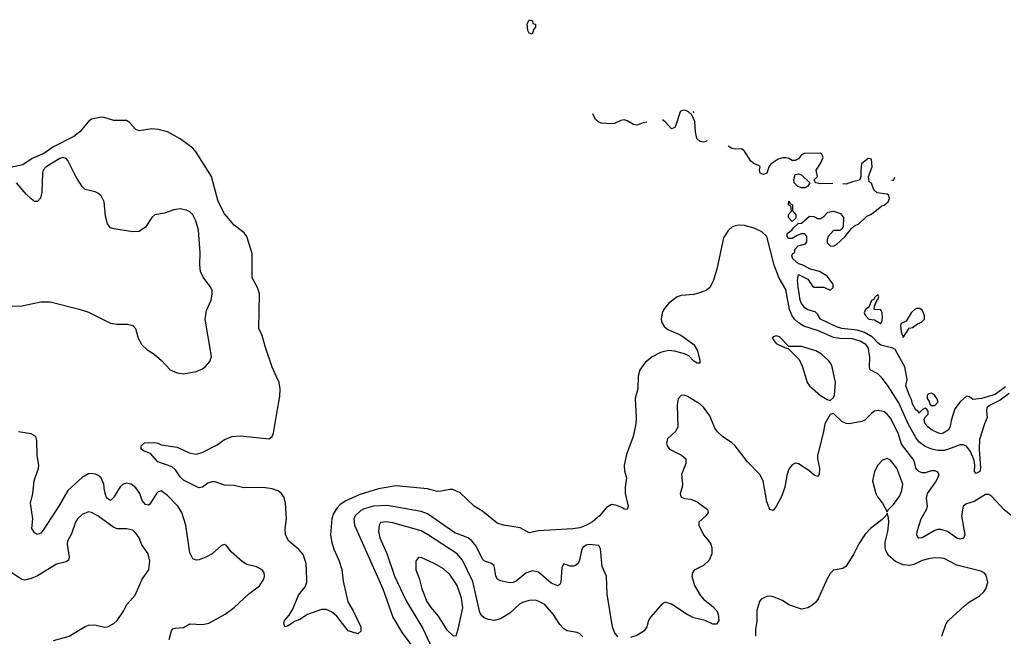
# Model space of a CAD drawing. Header units: inches. Extents: x 2134017 to 2292458, y 756222 to 916513.
# Tile 384 of 387: x 2278377 to 2284589, y 894010 to 897898. Entities that reach past the tile are written whole.
import ezdxf

# ---------------------------------------------------------------- set-up
doc = ezdxf.new("R2010")
doc.units = ezdxf.units.IN
doc.header["$MEASUREMENT"] = 0
doc.layers.add('C2879', color=7, linetype='Continuous')
doc.layers.add('C2889', color=7, linetype='Continuous')

msp = doc.modelspace()

# ---------------------------------------------------------------- linework, layer by layer
at = {"layer": 'C2879', "color": 5}
for points, elevation in [([(2280000, 895641.8), (2279970, 895707.3), (2279927.9, 895830), (2279907.4, 895907.4), (2279885.7, 895950), (2279890.4, 896170), (2279878, 896210), (2279844.5, 896270), (2279842.9, 896422.9), (2279810.5, 896530), (2279793.2, 896553.2), (2279730, 896601.9), (2279670, 896674.7), (2279628.8, 896751.2), (2279587.6, 896910), (2279490, 897062.7), (2279470, 897087.4), (2279390, 897146.9), (2279310, 897191.5), (2279250, 897206.3), (2279209.6, 897209.7), (2279130, 897198.3), (2279110, 897206.6), (2279070, 897249.6), (2279050, 897262), (2278970, 897262.4), (2278910, 897280.8), (2278890, 897282.5), (2278850, 897276), (2278830, 897270.5), (2278810, 897255.4), (2278756.6, 897190), (2278718.8, 897161.2), (2278586, 897094), (2278530, 897055), (2278456.2, 897023.8), (2278396.8, 896983.2), (2278299.1, 896960.9)], 180), ([(2278270, 896089.1), (2278390, 896092.9), (2278510, 896118), (2278570, 896118), (2278753, 896073), (2278810, 896053.8), (2278950, 895983.5), (2278990, 895977.8), (2279057.6, 895977.6), (2279090.2, 895970.2), (2279107.2, 895950), (2279124.4, 895890), (2279147.8, 895847.8), (2279179, 895819), (2279225.3, 895790), (2279272.4, 895750), (2279326, 895690), (2279370, 895670.3), (2279410, 895664.9), (2279490, 895680.2), (2279530, 895696.5), (2279550, 895710.3), (2279576.3, 895743.7), (2279585.9, 895774.1), (2279548, 896010), (2279556.2, 896063.8), (2279585.3, 896130), (2279592.1, 896170), (2279590.9, 896190), (2279582.2, 896210), (2279533.6, 896273.6), (2279517.8, 896310), (2279512.5, 896350), (2279516.4, 896430), (2279504.5, 896570), (2279488.7, 896630), (2279468.2, 896668.2), (2279450, 896686.6), (2279430, 896697.7), (2279390, 896704.7), (2279350, 896699.7), (2279290, 896678.3), (2279230, 896667.6), (2279210.2, 896649.8), (2279170.4, 896590), (2279130, 896563.5), (2279090, 896559.7), (2278970, 896578.3), (2278950, 896586), (2278929.8, 896610), (2278918.9, 896658.9), (2278909, 896749), (2278890, 896787.8), (2278870, 896805.1), (2278852.9, 896812.9), (2278790, 896827.2), (2278770, 896845.4), (2278730, 896909.7), (2278681.4, 897010), (2278670, 897022.7), (2278650, 897029.8), (2278630, 897022.8), (2278543.2, 896970), (2278525.9, 896950), (2278521, 896930), (2278516.9, 896810), (2278507.4, 896772.6), (2278490, 896750.7), (2278470, 896752), (2278450, 896767.6), (2278418.1, 896798.1), (2278357, 896870)], 220), ([(2280000, 894930.1), (2279970, 894939.7), (2279910, 894947.3), (2279790, 894946.5), (2279730, 894960.8), (2279670, 894962.5), (2279610, 894984.2), (2279590, 894984), (2279563.5, 894976.5), (2279530, 894949.4), (2279510, 894946.7), (2279499.1, 894950), (2279410, 894995.2), (2279390, 895015.7), (2279360.1, 895060.1), (2279338.7, 895078.7), (2279248.8, 895110), (2279202.5, 895162.5), (2279158.7, 895178.7), (2279143.7, 895190), (2279142.9, 895210), (2279164, 895230), (2279230, 895232), (2279250, 895228.2), (2279270, 895217.6), (2279370, 895201.6), (2279446.1, 895166.1), (2279490, 895159.3), (2279528.7, 895170), (2279623.1, 895216.9), (2279670, 895250.3), (2279718, 895270), (2279770, 895273.4), (2279950, 895255.9), (2279969.9, 895270.1), (2279977.6, 895290), (2280000, 895416.9)], 180), ([(2279319.2, 893990), (2279334.7, 894045.3), (2279343.9, 894056.1), (2279358.5, 894061.5), (2279410, 894064.6), (2279450, 894088.8), (2279530, 894084.7), (2279570, 894092.7), (2279672.8, 894150), (2279730, 894192.6), (2279821.9, 894278.1), (2279890, 894328.8), (2279916.3, 894370), (2279921.3, 894390), (2279918.7, 894410), (2279906.6, 894430), (2279870, 894447.8), (2279810, 894463.5), (2279780.8, 894480.8), (2279710, 894542), (2279682, 894582), (2279670, 894589.2), (2279650, 894582.7), (2279590.4, 894530), (2279551.6, 894508.4), (2279510, 894493.1), (2279490, 894491), (2279470, 894498.7), (2279450, 894537.2), (2279424.5, 894710), (2279400.4, 894790), (2279375.1, 894830), (2279310, 894897.4), (2279270, 894926.6), (2279250, 894921.4), (2279240.2, 894910), (2279197.6, 894842.4), (2279190, 894837.2), (2279170, 894841.5), (2279150, 894865.7), (2279135.4, 894910), (2279110, 894947.2), (2279079.7, 894970), (2279050, 894975.9), (2279030, 894969.2), (2279010, 894951.7), (2278970, 894887.8), (2278950, 894867.3), (2278930, 894879), (2278923.4, 894890), (2278910.9, 894930), (2278907.3, 894970), (2278890, 895008.5), (2278870, 895026), (2278852.9, 895032.9), (2278830, 895037), (2278810, 895034.5), (2278770, 895011.6), (2278680.6, 894930), (2278625.9, 894834.1), (2278530, 894686), (2278510, 894659.6), (2278490, 894651.8), (2278470, 894662), (2278454.3, 894690), (2278458.9, 894750), (2278446, 894850), (2278459.4, 894910), (2278469.2, 894990), (2278496.5, 895070), (2278498, 895090), (2278487.9, 895150), (2278485, 895244.9), (2278478.8, 895270), (2278450, 895286.3), (2278370, 895299.3)], 220), ([(2278590, 893983.2), (2278690, 894010.3), (2278790, 894072), (2278810, 894080.3), (2278850, 894083.1), (2278912, 894068), (2278930, 894070.6), (2278970, 894090.5), (2278990.9, 894109.1), (2279031.9, 894168.1), (2279051.8, 894210), (2279106.3, 894270), (2279150, 894370.6), (2279191.2, 894428.8), (2279197.2, 894482.8), (2279187.6, 894530), (2279147.6, 894587.6), (2279129.7, 894630), (2279110, 894659.5), (2279090, 894678.4), (2279050, 894687.8), (2278992.8, 894687.2), (2278970, 894695.1), (2278870, 894769.7), (2278830, 894791.2), (2278810, 894794.7), (2278770, 894778.9), (2278741.5, 894750), (2278729.2, 894730), (2278703, 894657), (2278677.8, 894610), (2278675.5, 894590), (2278689.2, 894510), (2278685.7, 894490), (2278670, 894478.7), (2278610, 894465.8), (2278490, 894391.4), (2278450, 894373.8), (2278410, 894364.2), (2278390, 894369), (2278230, 894473.6)], 240)]:
    msp.add_lwpolyline(points, dxfattribs=dict(at, elevation=elevation))
at = {"layer": 'C2889', "color": 5}
for points, elevation in [([(2281610, 897806), (2281590, 897814), (2281582, 897830), (2281578, 897870), (2281590, 897898), (2281612, 897890), (2281614, 897874), (2281632, 897870), (2281631.3, 897850), (2281621.1, 897838.9)], 160), ([(2283310, 896837.2), (2283285.4, 896845.4), (2283263.7, 896870), (2283260.7, 896890), (2283270, 896921), (2283290, 896926.8), (2283310, 896918.8), (2283362, 896870), (2283350, 896849), (2283330, 896837.2)], 160), ([(2283250, 896626), (2283228, 896650), (2283228, 896670), (2283246, 896690), (2283242, 896722), (2283228, 896730), (2283230, 896754), (2283238, 896738), (2283251.6, 896731.6), (2283252.7, 896692.7), (2283272.7, 896667.3), (2283272.7, 896647.3)], 160), ([(2283790, 896166), (2283770, 896146), (2283765.4, 896134.6), (2283750, 896128), (2283734.8, 896085.2), (2283712, 896070), (2283704.7, 896050), (2283710, 896034), (2283734, 896010), (2283770, 896004.7), (2283810, 895982), (2283815.3, 895990), (2283819.3, 896020.7), (2283817.2, 896050), (2283810, 896068), (2283768, 896070), (2283768.7, 896091.3), (2283786, 896134), (2283790, 896134), (2283798, 896150)], 160), ([(2284030, 896078), (2284001, 896050), (2283970, 895998), (2283938, 895982), (2283934, 895970), (2283938, 895930), (2283950, 895894), (2283988, 895952), (2284010, 895958), (2284040.2, 895979.8), (2284066, 895990), (2284086, 896010), (2284086, 896030), (2284078, 896050), (2284070, 896066), (2284056.4, 896076.4)], 160), ([(2283150, 895904), (2283130, 895898), (2283124.7, 895890), (2283150, 895856), (2283202, 895830), (2283225.4, 895825.4), (2283294.7, 895754.7), (2283315.8, 895710), (2283345.7, 895610), (2283359.3, 895590), (2283430, 895528.2), (2283470, 895502.8), (2283490, 895496), (2283510, 895514.8), (2283517.6, 895530), (2283523, 895610), (2283502, 895710), (2283494.3, 895730), (2283479.6, 895750), (2283435.1, 895790), (2283399.3, 895810), (2283310, 895836.9), (2283230, 895838), (2283170, 895898)], 220), ([(2284130, 895542.7), (2284110, 895539), (2284101, 895530), (2284102.8, 895510), (2284114.8, 895490), (2284116.9, 895476.9), (2284125.4, 895465.4), (2284150, 895466), (2284171.9, 895488.1), (2284162.7, 895510), (2284149, 895530)], 160), ([(2283850, 895131.8), (2283819.9, 895120.1), (2283790, 895089), (2283770, 895048.7), (2283756.4, 894990), (2283778, 894910), (2283788.8, 894888.8), (2283820.7, 894850), (2283850, 894794), (2283858, 894810), (2283890, 894841), (2283930, 894896), (2283941.6, 894930), (2283947.6, 894970), (2283909.6, 895070), (2283870, 895119.6)], 240), ([(2280910, 894506), (2280890, 894504.5), (2280875.6, 894484.4), (2280875.3, 894430), (2280896.8, 894376.8), (2280913.7, 894310), (2280945.1, 894230), (2280970, 894192.1), (2281016.8, 894136.8), (2281070, 894052), (2281110, 894014), (2281130, 894012), (2281144, 894056), (2281172.3, 894190), (2281163.6, 894250), (2281136.4, 894330), (2281090, 894400.7), (2281050, 894435), (2280991.6, 894470)], 260)]:
    msp.add_lwpolyline(points, close=True, dxfattribs=dict(at, elevation=elevation))
for points, elevation in [([(2282333.4, 897251.4), (2282310, 897247.8), (2282270, 897232.7), (2282250, 897237.2), (2282210, 897261.2), (2282190, 897266), (2282170, 897262.7), (2282130, 897243.6), (2282110, 897240.5), (2282046.6, 897246.6), (2282030, 897251.8), (2282010, 897269.3), (2281992.2, 897303.5)], 160), ([(2282711.1, 897136.9), (2282710, 897129.7), (2282690, 897126.6), (2282669.7, 897129.7), (2282648.1, 897148.1), (2282639.6, 897190), (2282635.5, 897255.5), (2282617.5, 897297.5), (2282597, 897317), (2282582.9, 897322.9), (2282570, 897327), (2282550, 897322.7), (2282543.7, 897316.3), (2282514.2, 897225.8), (2282510, 897219), (2282489.4, 897209.4), (2282450, 897253.2), (2282432, 897265.8)], 160), ([(2282622.5, 897318.3), (2282630.3, 897310.4)], 160), ([(2283506.2, 896865.6), (2283430, 896862.7), (2283398, 896870), (2283388.4, 896888.4), (2283409, 896910), (2283401.2, 896950), (2283429.7, 896990.3), (2283446, 897030), (2283438, 897050), (2283430, 897055.6), (2283325.4, 897054.6), (2283310, 897045.2), (2283290, 897020.9), (2283270, 897009.3), (2283250, 897009.5), (2283230, 897022), (2283210, 897027.3), (2283190, 897027), (2283162, 897018), (2283118, 896990), (2283106, 896974), (2283090.6, 896930), (2283070, 896922.7), (2283048.7, 896930), (2283044, 896950), (2283048, 896970), (2283039, 896979), (2283010, 896989.2), (2282990, 897006), (2282949.3, 897070), (2282930, 897082.9), (2282890, 897080.9), (2282870, 897085.1), (2282847, 897101)], 160), ([(2284597.1, 895582.9), (2284530, 895534), (2284444.9, 895510), (2284390, 895503.7), (2284370, 895519), (2284350, 895524), (2284310, 895489), (2284276.4, 895443.6), (2284253, 895370), (2284247.1, 895332.9), (2284234, 895310), (2284202, 895290), (2284190, 895287.3), (2284170, 895292.3), (2284133.2, 895310), (2284105.2, 895330), (2284089.2, 895350), (2284083.1, 895376.9), (2284088.4, 895391.6), (2284108, 895410), (2284108, 895430), (2284100.4, 895440.4), (2284090, 895448), (2284070, 895438), (2284050, 895418), (2284046.3, 895426.3), (2284030, 895437.2), (2284010, 895475.3), (2284004.1, 895504.1), (2283990, 895528.7), (2283967.3, 895590), (2283975.3, 895630), (2283961.2, 895710), (2283899.1, 895819.1), (2283886.3, 895826.3), (2283810, 895846.3), (2283790, 895860.3), (2283756.6, 895896.6), (2283706.3, 895926.3), (2283659.3, 895939.3), (2283564, 895950), (2283530, 895960.5), (2283429.2, 896010), (2283410, 896042), (2283395.5, 896055.5), (2283350, 896069.2), (2283330, 896081.2), (2283310, 896109.2), (2283301.6, 896130), (2283287.2, 896212.8), (2283284.8, 896255.2), (2283290, 896292), (2283350, 896262), (2283378, 896218), (2283390, 896211.3), (2283450, 896211.3), (2283490, 896192), (2283508, 896210), (2283508.7, 896230), (2283470, 896281.2), (2283422, 896310), (2283365.2, 896325.2), (2283312.9, 896352.9), (2283290, 896359), (2283255.3, 896390), (2283248, 896410), (2283255.3, 896424.7), (2283266, 896430), (2283266, 896450), (2283288.4, 896471.6), (2283335.3, 896484.7), (2283342, 896498), (2283342, 896530), (2283330, 896548), (2283310, 896548.7), (2283282, 896538), (2283250, 896518), (2283230, 896518), (2283218, 896530), (2283218, 896550), (2283248, 896570), (2283256.4, 896583.6), (2283287.3, 896612.7), (2283310, 896614), (2283360.4, 896659.6), (2283390, 896658), (2283410, 896644.7), (2283430, 896644.7), (2283450, 896658), (2283474.6, 896685.4), (2283510, 896691.3), (2283555.3, 896675.3), (2283574, 896650), (2283571.6, 896591.6), (2283563.6, 896576.4), (2283550, 896568.7), (2283510, 896568.7), (2283478, 896530), (2283471.3, 896510), (2283471.3, 896490), (2283490, 896471.3), (2283510, 896471), (2283530, 896481), (2283585.2, 896530), (2283621.5, 896578.5), (2283642.5, 896597.5), (2283670, 896610.7), (2283721, 896659), (2283750, 896670.8), (2283816, 896724), (2283830, 896727.7), (2283856, 896750), (2283865.2, 896770), (2283859.3, 896790), (2283850, 896797), (2283786.3, 896806.3), (2283765.6, 896825.6), (2283750, 896868), (2283736.5, 896876.5), (2283731.6, 896910), (2283755.6, 896970), (2283750, 897018), (2283730, 897022), (2283688.4, 896990), (2283683.1, 896950), (2283684, 896910), (2283674.4, 896885.6), (2283630, 896876), (2283590, 896860.9), (2283569.1, 896863.9)], 160), ([(2283877.3, 896888.9), (2283890, 896884.7), (2283898.5, 896905.4)], 160), ([(2284618.3, 895541.7), (2284562.1, 895497.9), (2284494.6, 895465.4), (2284478.3, 895450), (2284475.7, 895430), (2284481.3, 895390), (2284462.6, 895350), (2284432.9, 895250), (2284429.2, 895189.2), (2284437.6, 895070), (2284434.8, 895050), (2284410, 895036.2), (2284399.9, 895050), (2284401.9, 895090), (2284397.6, 895117.6), (2284375.2, 895175.2), (2284349.2, 895209.2), (2284330, 895217.8), (2284310, 895218.3), (2284230, 895187.2), (2284210, 895182), (2284170, 895181.1), (2284130.9, 895190), (2284090, 895207.2), (2284050, 895236.7), (2284030, 895263.4), (2283982.6, 895350), (2283922.9, 895482.9), (2283852.7, 895592.7), (2283817.5, 895637.5), (2283790, 895664), (2283742, 895690), (2283737.1, 895710), (2283739.5, 895770), (2283734.7, 895810), (2283729.2, 895830), (2283715.5, 895850), (2283679.9, 895870), (2283630, 895884.8), (2283550, 895887.5), (2283510, 895894.3), (2283415.4, 895935.4), (2283324.8, 895964.8), (2283290, 895986.6), (2283264.7, 896010), (2283249.9, 896030.1), (2283234.2, 896070), (2283210, 896197.5), (2283167.2, 896267.2), (2283137.4, 896350), (2283090.9, 896530.9), (2283059.9, 896560.1), (2283010, 896582.5), (2282950, 896599.5), (2282910, 896602.1), (2282890, 896598.6), (2282870, 896589.3), (2282848.8, 896571.2), (2282816.4, 896523.6), (2282774.5, 896325.5), (2282752, 896250), (2282730, 896208.9), (2282707.2, 896190), (2282665.3, 896174.7), (2282630, 896164.9), (2282550, 896157.9), (2282524.9, 896150), (2282470, 896107.6), (2282443.8, 896076.2), (2282430.1, 896049.9), (2282424.8, 896010), (2282428.9, 895988.9), (2282443, 895963), (2282465, 895945), (2282548.7, 895908.7), (2282630, 895850.2), (2282652.8, 895810), (2282667.2, 895750), (2282666.8, 895733.2), (2282650, 895732.8), (2282630, 895745.2), (2282598, 895778), (2282571.5, 895791.5), (2282508.7, 895808.7), (2282470, 895812.6), (2282419.8, 895800.2), (2282366.8, 895773.2), (2282322.5, 895737.5), (2282289.1, 895690), (2282277.9, 895650), (2282276.2, 895570), (2282260.4, 895510), (2282267, 895390), (2282264.4, 895350), (2282246.4, 895270), (2282204.3, 895155.7), (2282191.3, 895090), (2282192.7, 895052.7), (2282204.8, 895010), (2282196.9, 894950), (2282196.9, 894910), (2282215, 894830), (2282210.2, 894809.8), (2282190, 894810.9), (2282179.8, 894819.8), (2282137.3, 894837.3), (2282110, 894840.1), (2282077.9, 894822.1), (2282034.3, 894770), (2281990, 894731.2), (2281952.8, 894710), (2281910, 894693.7), (2281866.6, 894686.6), (2281650, 894675), (2281590, 894662.9), (2281534.7, 894694.7), (2281429.7, 894709.7), (2281390, 894724.3), (2281297.9, 894797.9), (2281244.5, 894830), (2281154.8, 894914.8), (2281110, 894935.6), (2281090, 894936.6), (2281035.3, 894924.7), (2281010, 894924), (2280950, 894939.1), (2280750, 894959.5), (2280640.7, 894939.3), (2280518.7, 894901.3), (2280435.2, 894864.8), (2280399.2, 894840.8), (2280379, 894821), (2280356.7, 894783.3), (2280345.9, 894750), (2280338.4, 894650), (2280344.2, 894610), (2280359, 894559), (2280390.6, 894490), (2280409.3, 894430.7), (2280416.6, 894356.6), (2280447, 894227), (2280481.5, 894170), (2280528.4, 894070), (2280530, 894042), (2280510, 894026), (2280450, 894044.2), (2280377.6, 894137.6), (2280343.6, 894163.6), (2280310, 894179.8), (2280281, 894179), (2280191.7, 894148.3), (2280143.4, 894116.6), (2280110, 894102.7), (2280070, 894076.2), (2280050, 894069.6), (2280042.4, 894090), (2280047.2, 894110), (2280077, 894143), (2280099.6, 894180.4), (2280136.4, 894270), (2280178.3, 894321.7), (2280187.9, 894350), (2280189.2, 894370), (2280183.6, 894470), (2280166, 894526), (2280138.2, 894558.2), (2280074.3, 894610), (2280054.5, 894650), (2280051.3, 894690), (2280059.3, 894750), (2280054.1, 894850), (2280044.6, 894884.6), (2280028.6, 894910), (2280007.6, 894927.6), (2280000, 894930.1)], 180), ([(2280000, 895416.9), (2280018.5, 895521.5), (2280020.6, 895570), (2280014.6, 895610), (2280000, 895641.8)], 180), ([(2284630, 894773.7), (2284587.4, 894807.4), (2284510, 894890.7), (2284490, 894903.8), (2284470, 894903.8), (2284399.4, 894860.6), (2284350, 894844.6), (2284329.2, 894830), (2284317.7, 894770), (2284340.2, 894650), (2284331.6, 894628.4), (2284310, 894622.4), (2284290, 894629), (2284229.7, 894670), (2284190, 894684), (2284170, 894683.4), (2284150, 894676.5), (2284070, 894631.9), (2284049.8, 894629.8), (2284040, 894640), (2284036.4, 894650), (2284039.5, 894670), (2284063.2, 894750), (2284096.7, 894810), (2284103.4, 894830), (2284098, 894878), (2284103.9, 894910), (2284160.9, 894990), (2284177.6, 895030), (2284167, 895047), (2284152.7, 895052.7), (2284130, 895053.1), (2284090, 895040.9), (2284070, 895041.3), (2284050, 895049.4), (2284039.6, 895059.6), (2284031.2, 895071.2), (2284022.3, 895110), (2284011.8, 895130), (2283940.8, 895220.8), (2283918.9, 895290), (2283870, 895384.5), (2283850, 895410.6), (2283830, 895425.3), (2283794.4, 895434.4), (2283770, 895428.9), (2283750, 895415), (2283708.1, 895371.9), (2283690, 895364.3), (2283610, 895349.8), (2283590, 895351.8), (2283564.2, 895364.2), (2283510, 895415.3), (2283490, 895408.7), (2283457.3, 895350), (2283446.4, 895290), (2283410.3, 895150), (2283409.3, 895129.3), (2283422.8, 895070), (2283420.5, 895030), (2283410, 895018), (2283390, 895026), (2283355.5, 895055.6), (2283290, 895098), (2283270, 895101.6), (2283250, 895092), (2283230, 895064), (2283216.9, 895023.1), (2283203.6, 894950), (2283184.3, 894895.7), (2283150, 894829.2), (2283130, 894802.7), (2283110, 894809.3), (2283090, 894857.2), (2283067.2, 894990), (2283046.4, 895030), (2282967.9, 895110), (2282890, 895211.1), (2282870, 895229.7), (2282810, 895269.7), (2282779.5, 895299.5), (2282763.1, 895323.1), (2282730, 895399.7), (2282690, 895454.8), (2282670, 895474.2), (2282590, 895522.4), (2282570, 895531.5), (2282550, 895529.4), (2282532, 895508), (2282524, 895470), (2282528.4, 895330), (2282516.4, 895303.6), (2282464.3, 895255.7), (2282457.8, 895230), (2282462.3, 895210), (2282477.1, 895190), (2282552.8, 895152.8), (2282578.4, 895130), (2282579.8, 895100.2), (2282553.1, 895030), (2282558, 894970), (2282556.5, 894950), (2282544.2, 894910), (2282548.5, 894890), (2282570, 894878.7), (2282610, 894874.6), (2282650, 894857.6), (2282717, 894810), (2282720.3, 894790), (2282705.7, 894770), (2282662.4, 894730), (2282661.1, 894710), (2282690.3, 894650), (2282718.8, 894618.8), (2282736.5, 894590), (2282743.2, 894570), (2282744.1, 894530), (2282727.1, 894490), (2282690, 894456.5), (2282632.9, 894427.1), (2282621.1, 894410), (2282618.2, 894390), (2282634.3, 894330), (2282670, 894269.1), (2282690, 894244.7), (2282750, 894198), (2282774.2, 894170), (2282783.6, 894150), (2282787, 894110), (2282772.7, 894087.3), (2282750, 894086), (2282701.2, 894110), (2282630, 894125.6), (2282587.9, 894147.9), (2282490, 894212.7), (2282450, 894225.6), (2282430, 894214.5), (2282356.9, 894130), (2282344.4, 894110), (2282332.6, 894070), (2282315.6, 894044.4), (2282270, 894014.8), (2282230, 894002.3)], 220), ([(2282150, 894007.6), (2282130, 894034.5), (2282116.5, 894070), (2282083.6, 894276.4), (2282078.9, 894390), (2282052.5, 894450), (2282041.3, 894561.3), (2282030, 894582.4), (2281970, 894587.9), (2281950, 894584.1), (2281930, 894570.7), (2281920.5, 894550), (2281908.8, 894490), (2281899.3, 894470), (2281883.3, 894456.7), (2281870, 894451.2), (2281850, 894452.9), (2281810, 894467.1), (2281796.9, 894443.1), (2281790, 894349.3), (2281783.9, 894336.1), (2281772.6, 894327.4), (2281730, 894344.7), (2281650, 894413.4), (2281610, 894422.2), (2281570, 894408.6), (2281510, 894356.8), (2281490, 894348.6), (2281466.6, 894346.6), (2281410, 894359.8), (2281390.6, 894370.6), (2281381.4, 894390), (2281370, 894457), (2281352.7, 894470), (2281310, 894484.5), (2281297, 894497), (2281257.4, 894577.4), (2281230, 894612.2), (2281207.1, 894630), (2281123, 894663), (2280950, 894781.6), (2280910, 894796.7), (2280695.1, 894835.1), (2280610, 894830.2), (2280550, 894812.8), (2280530, 894802.3), (2280493.5, 894770), (2280485.8, 894750), (2280488.7, 894710), (2280667.1, 894310), (2280730.1, 894130), (2280790, 894031.1), (2280927.4, 893850)], 220), ([(2284194, 894010), (2284220.9, 894090), (2284236, 894110), (2284337.5, 894202.5), (2284370, 894227.3), (2284430, 894262.8), (2284459.3, 894290), (2284472.3, 894310), (2284483.7, 894350), (2284475.1, 894395.1), (2284462, 894410), (2284440.9, 894420.9), (2284290, 894457.7), (2284210, 894499.8), (2284190, 894503.5), (2284150, 894504.8), (2284110, 894499.4), (2284070, 894487.9), (2284017.4, 894462.6), (2283990, 894457.3), (2283950, 894461.1), (2283901.1, 894481.1), (2283858.8, 894518.8), (2283841, 894550), (2283836, 894570), (2283836.6, 894603.4), (2283853, 894670), (2283859.3, 894730), (2283858, 894758), (2283850, 894786), (2283842, 894770), (2283815.9, 894744.1), (2283744, 894690), (2283710, 894654), (2283670, 894593.2), (2283639.3, 894530), (2283590, 894452.7), (2283570, 894438), (2283510, 894426), (2283490, 894406.6), (2283470, 894372.7), (2283414.8, 894245.2), (2283397.3, 894222.7), (2283375.1, 894204.9), (2283350, 894189.6), (2283310, 894180.7), (2283230, 894209.4), (2283190, 894236), (2283137.5, 894257.5), (2283110, 894262.7), (2283090, 894261.2), (2283055.3, 894244.7), (2283044.7, 894230), (2283027.7, 894172.3), (2283028, 894108), (2283019.3, 894050), (2283018.4, 894010)], 240), ([(2281930, 894006), (2281910, 894026), (2281894.2, 894034.2), (2281830, 894044.2), (2281810, 894057.6), (2281783.6, 894083.6), (2281742.6, 894150), (2281689.8, 894209.8), (2281652.7, 894230), (2281630, 894236.9), (2281590, 894235.6), (2281550, 894223.9), (2281530, 894212), (2281470, 894156.5), (2281410, 894119.3), (2281370, 894109), (2281335.5, 894115.6), (2281306.8, 894126.8), (2281290, 894140.5), (2281280.7, 894160.7), (2281236.4, 894356.4), (2281170.5, 894490), (2281136.8, 894530), (2280950, 894652.8), (2280910, 894674.3), (2280730, 894725.2), (2280688.6, 894731.4), (2280653.3, 894726.7), (2280644.6, 894710), (2280641.1, 894670), (2280649.4, 894630), (2280692.1, 894532.1), (2280741.9, 894390), (2280814.2, 894234.2), (2280920.1, 894060.1), (2280990.1, 893910)], 240)]:
    msp.add_lwpolyline(points, dxfattribs=dict(at, elevation=elevation))

doc.saveas('drawing.dxf')
